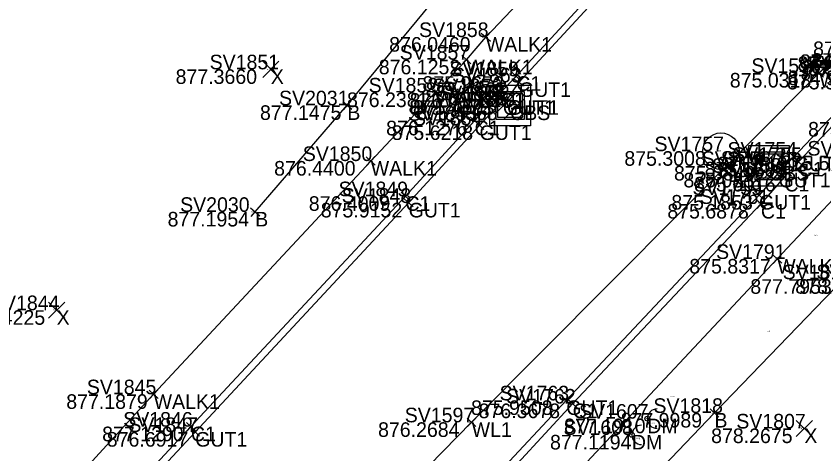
# Model space of a CAD drawing. Extents: x 1469677 to 1493262, y 375219 to 389293.
# Drawn here: x 1480082.9 to 1480149.3, y 379347.5 to 379383.5 of the extents above; entities that cross this region are included whole.
import ezdxf

# ---------------------------------------------------------------- set-up
doc = ezdxf.new("R2010")
doc.units = 0
for name, color, linetype in [('DR_X_Drive_Pipe', 7, 'Continuous'), ('DV_X_Lot_Line', 7, 'Continuous'), ('DV_X_Text', 7, 'Continuous'), ('GK_Visualization', 7, 'Continuous'), ('PNTELEV', 7, 'Continuous'), ('PNTS', 7, 'Continuous'), ('RD_P_Text', 7, 'Continuous'), ('RW_P_Esmt_SW', 7, 'Continuous'), ('RW_P_Esmt_U', 7, 'Continuous'), ('RW_X_CL_20', 7, 'Continuous'), ('SV_X_Random_Point', 7, 'Continuous'), ('text', 7, 'Continuous'), ('UT_X_Gas', 7, 'Continuous')]:
    doc.layers.add(name, color=color, linetype=linetype)

msp = doc.modelspace()

# ---------------------------------------------------------------- linework, layer by layer
at = {"layer": 'DR_X_Drive_Pipe'}
msp.add_lwpolyline([(1480169.204, 379397.823), (1480165.761, 379394.087), (1480162.59, 379391.88), (1480159.156, 379388.706), (1480148.911, 379378.819), (1480120.344, 379350.087), (1480106.297, 379335.736), (1480080.736, 379308.289), (1480073.091, 379299.637), (1480056.748, 379281.628), (1480051.266, 379275.974)], dxfattribs=at)
at = {"layer": 'DV_X_Lot_Line'}
for points in [[(1480035.484, 379289.224), (1480050.568, 379305.437), (1480062.335, 379317.896), (1480064.038, 379319.719), (1480070.805, 379327.066), (1480078.054, 379334.946), (1480079.953, 379336.866), (1480094.208, 379352.393), (1480112.048, 379371.575), (1480117.348, 379377.211), (1480119.911, 379379.906), (1480121.511, 379381.77), (1480134.604, 379395.58), (1480136.695, 379398.148), (1480138.778, 379401.149), (1480140.004, 379404.725), (1480140.577, 379408.06), (1480140.982, 379411.311), (1480140.871, 379414.584), (1480140.225, 379417.636), (1480139.184, 379419.586), (1480133.124, 379425.845), (1480132.903, 379425.968), (1480114.834, 379442.96)], [(1480059.793, 379271.54), (1480075.261, 379288.048), (1480088.444, 379302.419), (1480096.088, 379310.695), (1480098.33, 379313.163), (1480111.975, 379327.613), (1480128.977, 379345.933), (1480145.46, 379363.52), (1480153.413, 379372.021), (1480155.772, 379374.786), (1480158.213, 379377.107), (1480160.137, 379378.801), (1480161.631, 379379.994)]]:
    msp.add_lwpolyline(points, dxfattribs=at)
at = {"layer": 'PNTELEV'}
for p, q in [((1480121.132, 379382.095), (1480121.89, 379381.444)), ((1480121.185, 379381.39), (1480121.837, 379382.149)), ((1480121.511, 379381.77), (1480121.511, 379381.77)), ((1480119.549, 379380.251), (1480120.273, 379379.562)), ((1480119.566, 379379.544), (1480120.256, 379380.269)), ((1480119.911, 379379.906), (1480119.911, 379379.906)), ((1480123.642, 379378.892), (1480124.368, 379378.204)), ((1480123.661, 379378.185), (1480124.349, 379378.911)), ((1480149.271, 379379.166), (1480148.551, 379378.471)), ((1480149.258, 379378.459), (1480148.564, 379379.178)), ((1480148.911, 379378.819), (1480148.911, 379378.819)), ((1480123.818, 379378.324), (1480124.648, 379377.766)), ((1480123.954, 379377.63), (1480124.512, 379378.46)), ((1480124.005, 379378.548), (1480124.005, 379378.548)), ((1480124.233, 379378.045), (1480124.233, 379378.045)), ((1480116.984, 379377.554), (1480117.712, 379376.869)), ((1480117.005, 379376.847), (1480117.691, 379377.575)), ((1480122.315, 379377.493), (1480123.049, 379376.813)), ((1480122.342, 379376.786), (1480123.022, 379377.52)), ((1480117.348, 379377.211), (1480117.348, 379377.211)), ((1480122.547, 379376.914), (1480123.279, 379376.233)), ((1480122.572, 379376.207), (1480123.254, 379376.939)), ((1480122.682, 379377.153), (1480122.682, 379377.153)), ((1480123.24, 379377.079), (1480123.256, 379376.079)), ((1480109.748, 379376.482), (1480110.504, 379375.829)), ((1480109.799, 379375.777), (1480110.453, 379376.534)), ((1480110.126, 379376.156), (1480110.126, 379376.156)), ((1480122.748, 379376.571), (1480123.748, 379376.587)), ((1480122.913, 379376.573), (1480122.913, 379376.573)), ((1480123.248, 379376.579), (1480123.248, 379376.579)), ((1480120.213, 379375.222), (1480120.951, 379374.547)), ((1480120.245, 379374.516), (1480120.919, 379375.254)), ((1480120.582, 379374.885), (1480120.582, 379374.885)), ((1480120.62, 379374.844), (1480121.358, 379374.169)), ((1480120.652, 379374.138), (1480121.326, 379374.876)), ((1480120.989, 379374.507), (1480120.989, 379374.507)), ((1480147.187, 379371.583), (1480146.461, 379372.271)), ((1480147.168, 379372.29), (1480146.48, 379371.564)), ((1480111.682, 379371.915), (1480112.414, 379371.234)), ((1480111.707, 379371.209), (1480112.389, 379371.941)), ((1480112.048, 379371.575), (1480112.048, 379371.575)), ((1480146.824, 379371.927), (1480146.824, 379371.927)), ((1480147.579, 379371.162), (1480146.853, 379371.849)), ((1480147.559, 379371.869), (1480146.873, 379371.142)), ((1480147.216, 379371.505), (1480147.216, 379371.505)), ((1480145.929, 379370.261), (1480145.205, 379370.95)), ((1480145.912, 379370.968), (1480145.222, 379370.243)), ((1480145.567, 379370.605), (1480145.567, 379370.605)), ((1480146.41, 379369.926), (1480145.684, 379370.614)), ((1480146.391, 379370.633), (1480145.703, 379369.907)), ((1480146.047, 379370.27), (1480146.047, 379370.27)), ((1480114.54, 379369.019), (1480115.272, 379368.337)), ((1480114.565, 379368.312), (1480115.247, 379369.044)), ((1480144.34, 379368.45), (1480143.588, 379369.11)), ((1480144.294, 379369.156), (1480143.634, 379368.404)), ((1480143.964, 379368.78), (1480143.964, 379368.78)), ((1480114.797, 379368.475), (1480115.529, 379367.794)), ((1480114.822, 379367.769), (1480115.504, 379368.501)), ((1480114.906, 379368.678), (1480114.906, 379368.678)), ((1480115.163, 379368.135), (1480115.163, 379368.135)), ((1480144.497, 379367.719), (1480143.741, 379368.375)), ((1480144.447, 379368.425), (1480143.791, 379367.669)), ((1480102.177, 379367.718), (1480102.933, 379367.064)), ((1480102.228, 379367.012), (1480102.882, 379367.769)), ((1480144.119, 379368.047), (1480144.119, 379368.047)), ((1480102.555, 379367.391), (1480102.555, 379367.391)), ((1480145.095, 379363.862), (1480145.825, 379363.178)), ((1480145.118, 379363.156), (1480145.802, 379363.885)), ((1480145.46, 379363.52), (1480145.46, 379363.52)), ((1480093.84, 379352.731), (1480094.576, 379352.055)), ((1480093.87, 379352.024), (1480094.546, 379352.761)), ((1480094.208, 379352.393), (1480094.208, 379352.393)), ((1480128.485, 379351.55), (1480127.755, 379352.234)), ((1480128.462, 379352.257), (1480127.778, 379351.527)), ((1480128.12, 379351.892), (1480128.12, 379351.892)), ((1480129.011, 379351.286), (1480128.283, 379351.972)), ((1480128.99, 379351.993), (1480128.304, 379351.265)), ((1480128.647, 379351.629), (1480128.647, 379351.629)), ((1480140.661, 379350.513), (1480139.941, 379351.207)), ((1480140.648, 379351.22), (1480139.954, 379350.5)), ((1480140.301, 379350.86), (1480140.301, 379350.86)), ((1480120.698, 379349.734), (1480119.989, 379350.439)), ((1480120.696, 379350.441), (1480119.991, 379349.732)), ((1480096.906, 379350.071), (1480097.638, 379349.39)), ((1480096.932, 379349.364), (1480097.612, 379350.097)), ((1480097.256, 379349.628), (1480097.988, 379348.947)), ((1480097.272, 379349.731), (1480097.272, 379349.731)), ((1480097.281, 379348.921), (1480097.963, 379349.653)), ((1480120.344, 379350.087), (1480120.344, 379350.087)), ((1480097.622, 379349.287), (1480097.622, 379349.287))]:
    msp.add_line(p, q, dxfattribs=at)
at = {"layer": 'PNTS'}
for centre in [(1480134.784, 379350.389), (1480133.511, 379349.053)]:
    msp.add_circle(centre, 0.2, dxfattribs=at)
for centre in [(1480135.584, 379350.389), (1480134.311, 379349.053)]:
    msp.add_arc(centre, 0.8, 90, 270, dxfattribs=at)
at = {"layer": 'RD_P_Text'}
for points in [[(1480082.529, 379333.877), (1480097.272, 379349.731), (1480114.906, 379368.678), (1480120.582, 379374.885), (1480122.682, 379377.153), (1480124.005, 379378.548), (1480138.475, 379394.29), (1480139.717, 379395.951), (1480141.648, 379398.861), (1480143.063, 379403.22), (1480143.762, 379408.065), (1480143.873, 379409.698), (1480144.124, 379411.499), (1480144.338, 379414.245), (1480144.085, 379416.674), (1480143.405, 379419.529), (1480142.307, 379421.83), (1480141.33, 379424.009), (1480139.247, 379427.506), (1480136.787, 379429.98), (1480135, 379431.897), (1480118.039, 379447.914)], [(1480082.794, 379333.357), (1480097.622, 379349.287), (1480115.163, 379368.135), (1480120.989, 379374.507), (1480122.913, 379376.573), (1480123.248, 379376.579), (1480124.233, 379378.045), (1480138.666, 379393.676), (1480140.342, 379395.44), (1480142.173, 379398.797), (1480143.522, 379402.786), (1480144.219, 379407.995), (1480144.4, 379409.609), (1480144.536, 379411.589), (1480144.804, 379414.142), (1480144.365, 379416.981), (1480143.824, 379419.476), (1480142.93, 379422.24), (1480141.664, 379424.24), (1480139.564, 379427.9), (1480137.133, 379430.292), (1480135.19, 379432.332), (1480118.45, 379448.16)], [(1480155.238, 379379.795), (1480153.548, 379379.014), (1480146.824, 379371.927), (1480145.567, 379370.605), (1480143.964, 379368.78), (1480128.12, 379351.892), (1480112.56, 379335.214), (1480098.785, 379320.255), (1480094.793, 379316.092), (1480093.124, 379314.172), (1480085.166, 379305.624), (1480081.585, 379301.702), (1480079.854, 379299.882), (1480067.172, 379286.11), (1480056.531, 379274.485), (1480055.169, 379272.969)], [(1480155.431, 379379.884), (1480153.98, 379378.667), (1480147.216, 379371.505), (1480146.047, 379370.27), (1480144.119, 379368.047), (1480128.647, 379351.629), (1480112.741, 379334.357), (1480099.146, 379319.858), (1480095.569, 379316.008), (1480093.53, 379313.846), (1480085.356, 379305.01), (1480081.967, 379301.397), (1480080.218, 379299.413), (1480067.589, 379285.613), (1480056.688, 379273.774), (1480055.547, 379272.623)]]:
    msp.add_lwpolyline(points, dxfattribs=at)
at = {"layer": 'RW_P_Esmt_U'}
for p, q in [((1480103.17, 379378.448), (1480104.504, 379379.783)), ((1480103.17, 379379.783), (1480104.504, 379378.448)), ((1480085.569, 379358.641), (1480086.903, 379359.976)), ((1480085.569, 379359.976), (1480086.903, 379358.641)), ((1480147.021, 379348.913), (1480148.355, 379350.248)), ((1480147.021, 379350.248), (1480148.355, 379348.913))]:
    msp.add_line(p, q, dxfattribs=at)
at = {"layer": 'RW_X_CL_20'}
for p, q in [((1480123.504, 379377.809), (1480123.504, 379377.809)), ((1480123.504, 379377.142), (1480123.504, 379377.142)), ((1480122.504, 379376.142), (1480122.504, 379376.142)), ((1480123.504, 379376.142), (1480123.504, 379376.142)), ((1480123.504, 379376.142), (1480123.504, 379376.142)), ((1480123.504, 379376.142), (1480123.504, 379376.142)), ((1480124.504, 379376.142), (1480124.504, 379376.142)), ((1480123.504, 379375.142), (1480123.504, 379375.142)), ((1480123.504, 379374.475), (1480123.504, 379374.475)), ((1480144.786, 379372.839), (1480144.786, 379372.839)), ((1480144.786, 379372.172), (1480144.786, 379372.172)), ((1480143.786, 379371.172), (1480143.786, 379371.172)), ((1480144.786, 379371.172), (1480144.786, 379371.172)), ((1480144.786, 379371.172), (1480144.786, 379371.172)), ((1480144.786, 379371.172), (1480144.786, 379371.172)), ((1480145.786, 379371.172), (1480145.786, 379371.172)), ((1480144.786, 379370.172), (1480144.786, 379370.172)), ((1480144.786, 379369.506), (1480144.786, 379369.506))]:
    msp.add_line(p, q, dxfattribs=at)
at = {"layer": 'SV_X_Random_Point'}
for p, q in [((1480122.358, 379375.529), (1480124.117, 379377.288)), ((1480122.358, 379376.66), (1480122.986, 379377.288)), ((1480122.957, 379374.996), (1480124.65, 379376.689)), ((1480124.088, 379374.996), (1480124.65, 379375.558)), ((1480143.64, 379370.559), (1480145.399, 379372.318)), ((1480143.64, 379371.691), (1480144.268, 379372.318)), ((1480144.239, 379370.027), (1480145.932, 379371.72)), ((1480145.37, 379370.027), (1480145.932, 379370.588))]:
    msp.add_line(p, q, dxfattribs=at)
for points in [[(1480121.837, 379377.809), (1480125.171, 379377.809), (1480125.171, 379374.475), (1480121.837, 379374.475)], [(1480122.358, 379377.288), (1480124.65, 379377.288), (1480124.65, 379374.996), (1480122.358, 379374.996)], [(1480122.504, 379377.142), (1480124.504, 379377.142), (1480124.504, 379375.142), (1480122.504, 379375.142)], [(1480143.119, 379372.839), (1480146.453, 379372.839), (1480146.453, 379369.506), (1480143.119, 379369.506)], [(1480143.64, 379372.318), (1480145.932, 379372.318), (1480145.932, 379370.027), (1480143.64, 379370.027)], [(1480143.786, 379372.172), (1480145.786, 379372.172), (1480145.786, 379370.172), (1480143.786, 379370.172)]]:
    msp.add_lwpolyline(points, close=True, dxfattribs=at)
at = {"layer": 'text'}
for points in [[(1480102.555, 379367.391), (1480110.126, 379376.156), (1480117.553, 379385.207), (1480124.442, 379393.548)], [(1480184.481, 379363.392), (1480180.224, 379367.084), (1480176.21, 379371.695), (1480171.222, 379375.535), (1480168.077, 379375.239), (1480160.326, 379371.415), (1480150.91, 379361.854), (1480140.301, 379350.86), (1480130.798, 379340.93), (1480121.664, 379330.001), (1480112.679, 379319.616)]]:
    msp.add_lwpolyline(points, dxfattribs=at)
at = {"layer": 'UT_X_Gas'}
msp.add_circle((1480140.831, 379372.385), 1.5, dxfattribs=at)

# ---------------------------------------------------------------- texts
at = {"layer": 'DV_X_Text'}
for s, height, p in [('876.0460', 1.2, (1480113.565, 379380.57)), ('876.05', 0.06, (1480121.224, 379381.71)), ('874.8280', 1.2, (1480148.407, 379380.203)), ('874.8945', 1.2, (1480147.132, 379378.971)), ('874.8439', 1.2, (1480147.322, 379379.142)), ('875.2666', 1.2, (1480148.283, 379379.239)), ('876.1252', 1.2, (1480112.712, 379378.706)), ('876.13', 0.06, (1480119.654, 379379.846)), ('875.3090', 1.2, (1480147.494, 379378.684)), ('875.3133', 1.2, (1480147.992, 379378.595)), ('877.3660', 1.2, (1480096.014, 379377.916)), ('877.37', 0.06, (1480103.557, 379379.056)), ('875.0318', 1.2, (1480141.561, 379377.619)), ('875.3352', 1.2, (1480146.27, 379377.467)), ('874.9127', 1.2, (1480146.33, 379377.814)), ('875.03', 0.06, (1480148.625, 379378.759)), ('875.9673', 1.2, (1480116.305, 379377.348)), ('875.4827', 1.2, (1480116.561, 379376.845)), ('875.97', 0.06, (1480123.724, 379378.488)), ('875.48', 0.06, (1480123.952, 379377.985)), ('876.2381', 1.2, (1480110.099, 379376.011)), ('876.0166', 1.2, (1480115.247, 379375.953)), ('876.24', 0.06, (1480117.068, 379377.151)), ('876.02', 0.06, (1480122.396, 379377.093)), ('877.1475', 1.2, (1480102.946, 379374.956)), ('877.15', 0.06, (1480109.87, 379376.096)), ('875.4875', 1.2, (1480115.241, 379375.373)), ('875.4693', 1.2, (1480115.519, 379375.379)), ('875.4868', 1.2, (1480115.785, 379374.942)), ('875.49', 0.06, (1480122.632, 379376.513)), ('875.47', 0.06, (1480122.967, 379376.519)), ('875.49', 0.06, (1480123.223, 379376.082)), ('876.1276', 1.2, (1480113.317, 379373.685)), ('876.13', 0.06, (1480120.325, 379374.825)), ('875.4250', 1.2, (1480147.996, 379373.586)), ('875.6218', 1.2, (1480113.771, 379373.307)), ('875.62', 0.06, (1480120.708, 379374.447)), ('875.3008', 1.2, (1480132.894, 379371.185)), ('875.30', 0.06, (1480140.545, 379372.325)), ('875.5294', 1.2, (1480145.741, 379370.821)), ('876.4400', 1.2, (1480104.112, 379370.375)), ('876.44', 0.06, (1480111.767, 379371.515)), ('875.5695', 1.2, (1480139.497, 379370.305)), ('875.1191', 1.2, (1480140.521, 379370.727)), ('875.12', 0.06, (1480146.568, 379371.867)), ('875.57', 0.06, (1480146.936, 379371.445)), ('875.0849', 1.2, (1480136.972, 379369.972)), ('875.08', 0.06, (1480144.5, 379371.112)), ('875.0837', 1.2, (1480137.753, 379369.405)), ('875.6016', 1.2, (1480138.631, 379369.07)), ('875.08', 0.06, (1480145.281, 379370.545)), ('875.60', 0.06, (1480145.761, 379370.21)), ('875.1853', 1.2, (1480136.756, 379367.58)), ('875.19', 0.06, (1480143.707, 379368.72)), ('876.4009', 1.2, (1480106.96, 379367.478)), ('875.9152', 1.2, (1480107.945, 379366.935)), ('876.40', 0.06, (1480114.619, 379368.618)), ('875.92', 0.06, (1480114.882, 379368.075)), ('875.6878', 1.2, (1480136.428, 379366.847)), ('877.1954', 1.2, (1480095.356, 379366.191)), ('877.20', 0.06, (1480102.272, 379367.331)), ('875.69', 0.06, (1480143.837, 379367.987)), ('876.35', 0.06, (1480148.495, 379365.398)), ('875.8317', 1.2, (1480138.233, 379362.32)), ('875.83', 0.06, (1480145.18, 379363.46)), ('877.7953', 1.2, (1480143.248, 379360.654)), ('878.0197', 1.2, (1480146.939, 379360.666)), ('877.4225', 1.2, (1480078.602, 379358.109)), ('877.42', 0.06, (1480085.957, 379359.249)), ('877.53', 0.06, (1480144.653, 379357.505)), ('877.1879', 1.2, (1480087.028, 379351.193)), ('877.19', 0.06, (1480093.952, 379352.333)), ('877.20', 0.06, (1480136.723, 379352.113)), ('875.9508', 1.2, (1480120.297, 379350.692)), ('876.3678', 1.2, (1480120.918, 379350.429)), ('875.95', 0.06, (1480127.839, 379351.832)), ('876.37', 0.06, (1480128.365, 379351.569)), ('877.9989', 1.2, (1480132.591, 379349.66)), ('878.00', 0.06, (1480140.01, 379350.8)), ('877.1910', 1.2, (1480127.945, 379349.189)), ('877.19', 0.06, (1480134.528, 379350.329)), ('877.1290', 1.2, (1480089.979, 379348.531)), ('877.13', 0.06, (1480097.016, 379349.671)), ('876.2684', 1.2, (1480112.653, 379348.887)), ('876.27', 0.06, (1480120.064, 379350.027)), ('877.31', 0.06, (1480134.862, 379349.581)), ('877.27', 0.06, (1480135.132, 379349.947)), ('878.2675', 1.2, (1480140.026, 379348.38)), ('878.27', 0.06, (1480147.409, 379349.52)), ('876.6917', 1.2, (1480090.357, 379348.087)), ('876.69', 0.06, (1480097.339, 379349.227)), ('877.1194', 1.2, (1480126.785, 379347.853)), ('877.12', 0.06, (1480133.256, 379348.993)), ('877.30', 0.06, (1480133.895, 379348.693))]:
    msp.add_text(s, height=height, dxfattribs=at).set_placement(p)
at = {"layer": 'GK_Visualization'}
for s, p in [('WALK1', (1480121.511, 379380.57)), ('WALK1', (1480119.911, 379378.706)), ('X', (1480103.837, 379377.916)), ('WL1', (1480148.911, 379377.619)), ('C1', (1480124.005, 379377.348)), ('GUT1', (1480124.233, 379376.845)), ('WALK1', (1480117.348, 379376.011)), ('C1', (1480122.682, 379375.953)), ('B', (1480110.126, 379374.956)), ('GUT1', (1480122.913, 379375.373)), ('GUT1', (1480123.248, 379375.379)), ('CBS', (1480123.504, 379374.942)), ('C1', (1480120.582, 379373.685)), ('GUT1', (1480120.989, 379373.307)), ('STM', (1480140.831, 379371.185)), ('WALK1', (1480112.048, 379370.375)), ('GUT1', (1480146.824, 379370.727)), ('C1', (1480147.216, 379370.305)), ('CBS', (1480144.786, 379369.972)), ('GUT1', (1480145.567, 379369.405)), ('C1', (1480146.047, 379369.07)), ('GUT1', (1480143.964, 379367.58)), ('C1', (1480114.906, 379367.478)), ('GUT1', (1480115.163, 379366.935)), ('C1', (1480144.119, 379366.847)), ('B', (1480102.555, 379366.191)), ('WALK1', (1480145.46, 379362.32)), ('X', (1480086.236, 379358.109)), ('WALK1', (1480094.208, 379351.193)), ('GUT1', (1480128.12, 379350.692)), ('C1', (1480128.647, 379350.429)), ('B', (1480140.301, 379349.66)), ('DM', (1480134.784, 379349.189)), ('C1', (1480097.272, 379348.531)), ('WL1', (1480120.344, 379348.887)), ('X', (1480147.688, 379348.38)), ('GUT1', (1480097.622, 379348.087)), ('DM', (1480133.511, 379347.853))]:
    msp.add_text(s, height=1.2, dxfattribs=at).set_placement(p)
at = {"layer": 'RW_P_Esmt_SW'}
for s, height, p in [('SV1858', 1.2, (1480116.022, 379381.77)), ('SV1858', 0.06, (1480121.237, 379381.77)), ('SV1857', 1.2, (1480114.432, 379379.906)), ('SV1851', 1.2, (1480098.809, 379379.116)), ('SV1596', 1.2, (1480143.337, 379378.819)), ('SV1750', 1.2, (1480147.984, 379379.014)), ('SV1859', 1.2, (1480118.516, 379378.548)), ('SV1857', 0.06, (1480119.637, 379379.906)), ('SV1749', 1.2, (1480148.501, 379378.667)), ('SV1851', 0.06, (1480103.586, 379379.116)), ('SV1863', 1.2, (1480118.735, 379378.045)), ('SV1596', 0.06, (1480148.632, 379378.819)), ('SV1852', 1.2, (1480111.878, 379377.211)), ('SV1856', 1.2, (1480117.127, 379377.153)), ('SV1859', 0.06, (1480123.731, 379378.548)), ('SV1863', 0.06, (1480123.958, 379378.045)), ('SV2031', 1.2, (1480104.512, 379376.156)), ('SV1855', 1.2, (1480117.434, 379376.573)), ('SV1862', 1.2, (1480117.759, 379376.579)), ('SV1861', 1.2, (1480118.457, 379376.142)), ('SV1852', 0.06, (1480117.075, 379377.211)), ('SV1856', 0.06, (1480122.404, 379377.153)), ('SV2031', 0.06, (1480109.845, 379376.156)), ('SV1853', 1.2, (1480115.103, 379374.885)), ('SV1855', 0.06, (1480122.639, 379376.573)), ('SV1862', 0.06, (1480122.974, 379376.579)), ('SV1861', 0.06, (1480123.252, 379376.142)), ('SV1854', 1.2, (1480115.519, 379374.507)), ('SV1853', 0.06, (1480120.308, 379374.885)), ('SV1854', 0.06, (1480120.716, 379374.507)), ('SV1757', 1.2, (1480135.371, 379372.385)), ('SV1850', 1.2, (1480106.465, 379371.575)), ('SV1754', 1.2, (1480141.373, 379371.927)), ('SV1755', 1.2, (1480141.756, 379371.505)), ('SV1792', 1.2, (1480147.943, 379372.021)), ('SV1756', 1.2, (1480139.25, 379371.172)), ('SV1757', 0.06, (1480140.558, 379372.385)), ('SV1850', 0.06, (1480111.769, 379371.575)), ('SV1758', 1.2, (1480140.097, 379370.605)), ('SV1760', 1.2, (1480140.464, 379370.27)), ('SV1754', 0.06, (1480146.551, 379371.927)), ('SV1755', 0.06, (1480146.943, 379371.505)), ('SV1756', 0.06, (1480144.509, 379371.172)), ('SV1758', 0.06, (1480145.294, 379370.605)), ('SV1760', 0.06, (1480145.768, 379370.27)), ('SV1849', 1.2, (1480109.408, 379368.678)), ('SV1759', 1.2, (1480138.494, 379368.78)), ('SV1848', 1.2, (1480109.665, 379368.135)), ('SV1849', 0.06, (1480114.631, 379368.678)), ('SV1761', 1.2, (1480139.091, 379368.047)), ('SV1759', 0.06, (1480143.691, 379368.78)), ('SV2030', 1.2, (1480096.385, 379367.391)), ('SV1848', 0.06, (1480114.888, 379368.135)), ('SV1761', 0.06, (1480143.868, 379368.047)), ('SV2030', 0.06, (1480102.247, 379367.391)), ('SA2072', 0.06, (1480148.477, 379365.458)), ('SV1791', 1.2, (1480140.432, 379363.52)), ('SV1791', 0.06, (1480145.209, 379363.52)), ('SV1817', 1.2, (1480145.904, 379361.854)), ('SV1808', 1.2, (1480148.678, 379361.866)), ('SV1844', 1.2, (1480080.757, 379359.309)), ('SV1844', 0.06, (1480085.962, 379359.309)), ('SA2069', 0.06, (1480144.628, 379357.565)), ('SV1845', 1.2, (1480088.719, 379352.393)), ('SV1763', 1.2, (1480122.641, 379351.892)), ('SV1762', 1.2, (1480123.177, 379351.629)), ('SV1845', 0.06, (1480093.934, 379352.393)), ('SA2068', 0.06, (1480136.703, 379352.173)), ('SV1763', 0.06, (1480127.846, 379351.892)), ('SV1762', 0.06, (1480128.374, 379351.629)), ('SV1607', 1.2, (1480129.173, 379350.389)), ('SV1818', 1.2, (1480135.285, 379350.86)), ('SV1846', 1.2, (1480091.708, 379349.731)), ('SV1597', 1.2, (1480114.846, 379350.087)), ('SV1818', 0.06, (1480140.05, 379350.86)), ('SV1807', 1.2, (1480142.095, 379349.58)), ('SV1847', 1.2, (1480092.133, 379349.287)), ('SV1597', 0.06, (1480120.069, 379350.087)), ('SV1608', 1.2, (1480127.89, 379349.053)), ('SV1607', 0.06, (1480134.503, 379350.389)), ('SV1846', 0.06, (1480096.994, 379349.731)), ('SA2057', 0.06, (1480134.817, 379349.641)), ('SA2056', 0.06, (1480135.104, 379350.007)), ('SV1807', 0.06, (1480147.408, 379349.58)), ('SV1847', 0.06, (1480097.348, 379349.287)), ('SV1608', 0.06, (1480133.23, 379349.053)), ('SA2058', 0.06, (1480133.878, 379348.753))]:
    msp.add_text(s, height=height, dxfattribs=at).set_placement(p)

doc.saveas('drawing.dxf')
